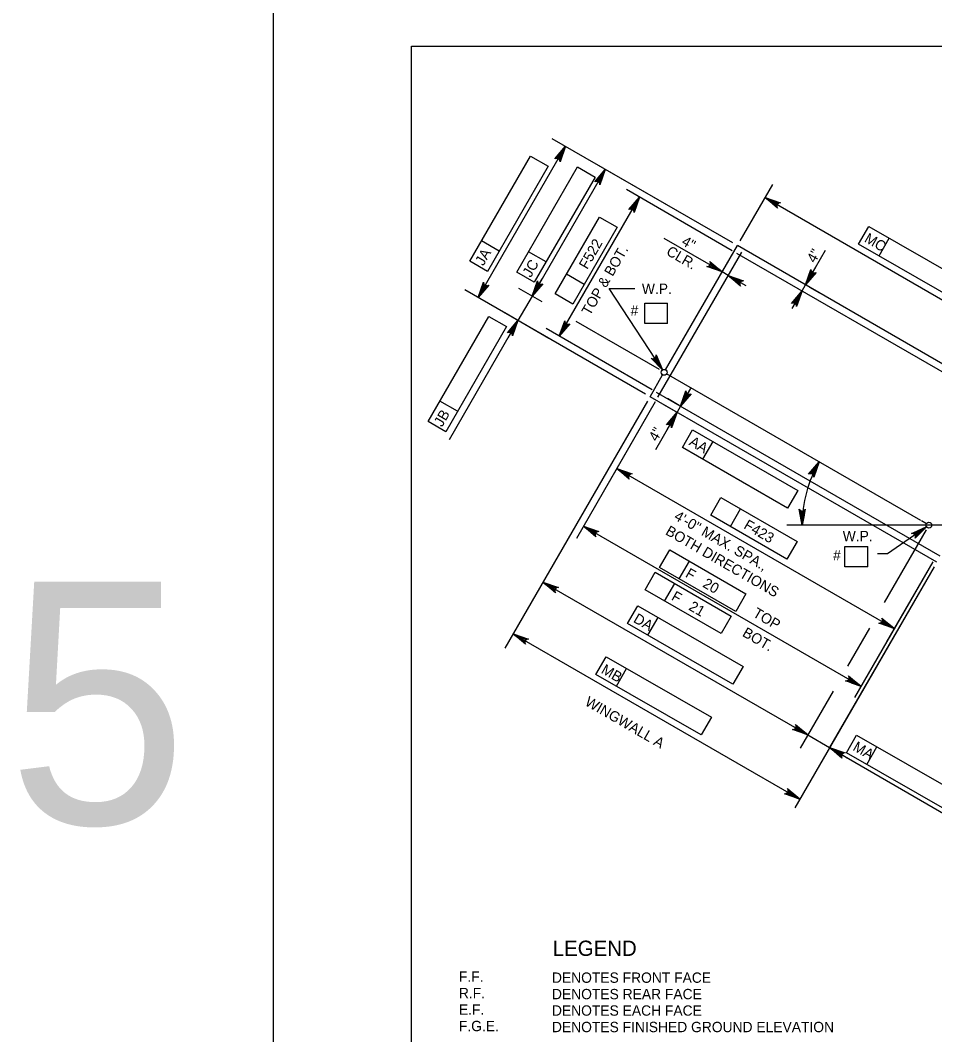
# Model space of a CAD drawing. Extents: x 638340 to 640242, y 295465 to 298435.
# Drawn here: x 638362 to 638627.2, y 295757.7 to 296052 of the extents above; entities that cross this region are included whole.
import ezdxf

# ---------------------------------------------------------------- set-up
doc = ezdxf.new("R2010")
doc.units = 0
for name, color, linetype in [('2', 7, 'Continuous'), ('4', 7, 'Continuous'), ('53', 7, 'Continuous'), ('Level 10', 7, 'Continuous'), ('Level 3', 7, 'Continuous'), ('Level 4', 7, 'Continuous'), ('Level 6', 7, 'Continuous'), ('PLT-BNDY', 7, 'Continuous')]:
    doc.layers.add(name, color=color, linetype=linetype)

msp = doc.modelspace()

# ---------------------------------------------------------------- linework, layer by layer
at = {"layer": '2'}
for p, q in [((638475.46, 295480.46), (638475.46, 296044.46)), ((638475.46, 296044.46), (639261.46, 296044.46))]:
    msp.add_line(p, q, dxfattribs=at)
at = {"layer": 'Level 10'}
for p, q in [((638549.14, 295950.56), (638569.95, 295986.61)), ((638651.96, 295939.26), (638569.95, 295986.61)), ((638544.63, 295942.74), (638548.29, 295949.09)), ((638623.16, 295906.85), (638549.45, 295949.4)), ((638627.76, 295894.74), (638544.63, 295942.74)), ((638624.78, 295905.91), (638623.38, 295906.72)), ((638684.91, 295905.49), (638622.28, 295905.49))]:
    msp.add_line(p, q, dxfattribs=at)
at = {"layer": 'Level 3'}
for points in [[(638531.66, 296008.71), (638530.09, 296004.25), (638530.06, 296004.68), (638529.88, 296005), (638529.64, 296005.2), (638529.34, 296005.31), (638528.98, 296005.31), (638528.58, 296005.12), (638531.66, 296008.71), (638528.98, 296005.31), (638529.34, 296005.31), (638531.66, 296008.71), (638529.64, 296005.2), (638529.88, 296005), (638531.66, 296008.71), (638530.06, 296004.68)], [(638494.77, 295971.52), (638496.34, 295975.98), (638496.36, 295975.77), (638496.38, 295975.55), (638496.47, 295975.39), (638496.56, 295975.23), (638496.68, 295975.13), (638496.8, 295975.03), (638496.95, 295974.98), (638497.1, 295974.92), (638497.28, 295974.92), (638497.46, 295974.93), (638497.66, 295975.02), (638497.85, 295975.11), (638494.77, 295971.52), (638497.66, 295975.02), (638497.46, 295974.93), (638494.77, 295971.52), (638497.28, 295974.92), (638497.1, 295974.92), (638494.77, 295971.52), (638496.95, 295974.98), (638496.8, 295975.03), (638494.77, 295971.52), (638496.68, 295975.13), (638496.56, 295975.23), (638494.77, 295971.52), (638496.47, 295975.39), (638496.38, 295975.55), (638494.77, 295971.52), (638496.36, 295975.77)], [(638615.44, 295875.46), (638610.98, 295877.03), (638611.19, 295877.04), (638611.41, 295877.06), (638611.57, 295877.15), (638611.73, 295877.24), (638611.83, 295877.36), (638611.93, 295877.48), (638611.98, 295877.63), (638612.04, 295877.78), (638612.04, 295877.96), (638612.03, 295878.14), (638611.94, 295878.34), (638611.85, 295878.54), (638615.44, 295875.46), (638611.94, 295878.34), (638612.03, 295878.14), (638615.44, 295875.46), (638612.04, 295877.96), (638612.04, 295877.78), (638615.44, 295875.46), (638611.98, 295877.63), (638611.93, 295877.48), (638615.44, 295875.46), (638611.83, 295877.36), (638611.73, 295877.24), (638615.44, 295875.46), (638611.57, 295877.15), (638611.41, 295877.06), (638615.44, 295875.46), (638611.19, 295877.04)]]:
    msp.add_lwpolyline(points, dxfattribs=at)
at = {"layer": 'Level 4'}
for p, q in [((638494.77, 295971.52), (638520.1, 296015.39)), ((638568.62, 295987.37), (638516.27, 296017.6)), ((638492.34, 295982.03), (638509.96, 296012.54)), ((638509.96, 296012.54), (638515.07, 296009.6)), ((638515.07, 296009.6), (638497.45, 295979.08)), ((638505.95, 295978.9), (638523.57, 296009.41)), ((638523.57, 296009.41), (638528.67, 296006.47)), ((638568.62, 295987.37), (638527.83, 296010.92)), ((638531.66, 296008.71), (638510.43, 295971.94)), ((638528.67, 296006.47), (638511.05, 295975.95)), ((638570.72, 295987.93), (638580.2, 296004.36)), ((638518.32, 295960.29), (638541.6, 296000.61)), ((638568.49, 295985.09), (638537.77, 296002.82)), ((638577.99, 296000.53), (638660, 295953.18)), ((638517.12, 295972.56), (638529.98, 295994.84)), ((638529.98, 295994.84), (638535.09, 295991.9)), ((638535.09, 295991.9), (638522.22, 295969.62)), ((638605.12, 295986.99), (638608.05, 295992.11)), ((638608.05, 295992.11), (638638.61, 295974.56)), ((638565.53, 295978.94), (638548.73, 295988.63)), ((638611.04, 295983.59), (638613.98, 295988.7)), ((638500.86, 295985), (638495.76, 295987.95)), ((638635.67, 295969.44), (638605.12, 295986.99)), ((638514.47, 295981.87), (638509.37, 295984.82)), ((638565.16, 295978.31), (638567.74, 295982.77)), ((638589.73, 295975.19), (638595.55, 295985.27)), ((638497.45, 295979.08), (638492.34, 295982.03)), ((638566.93, 295977.28), (638569.51, 295981.74)), ((638591.2, 295977.74), (638592.67, 295980.3)), ((638511.05, 295975.95), (638505.95, 295978.9)), ((638511.9, 295974.49), (638513.38, 295977.04)), ((638525.51, 295975.31), (638520.41, 295978.26)), ((638567.3, 295977.91), (638565.53, 295978.94)), ((638567.3, 295977.92), (638572.4, 295974.97)), ((638543.3, 295943.5), (638490.95, 295973.73)), ((638513.33, 295970.26), (638506.6, 295974.14)), ((638532.73, 295974.17), (638540.26, 295974.17)), ((638548.2, 295950.5), (638532.73, 295974.17)), ((638588.7, 295973.42), (638589.72, 295975.19)), ((638590.85, 295974.54), (638593.55, 295972.98)), ((638510.43, 295971.93), (638506.33, 295964.85)), ((638522.22, 295969.62), (638517.12, 295972.56)), ((638588.7, 295973.42), (638585.75, 295968.31)), ((638589.82, 295972.77), (638592.53, 295971.21)), ((638543.1, 295969.88), (638549.68, 295969.88)), ((638543.1, 295963.98), (638543.1, 295969.88)), ((638549.68, 295963.98), (638549.68, 295969.88)), ((638480.25, 295935.55), (638497.87, 295966.06)), ((638506.33, 295964.85), (638486.37, 295930.26)), ((638497.87, 295966.06), (638502.97, 295963.11)), ((638515.28, 295959.68), (638502.51, 295967.06)), ((638502.97, 295963.11), (638485.36, 295932.6)), ((638504.86, 295962.29), (638503.39, 295959.74)), ((638545.21, 295944.77), (638514.49, 295962.5)), ((638547.39, 295950.6), (638523.21, 295964.55)), ((638549.68, 295963.98), (638543.1, 295963.98)), ((638553.47, 295939.99), (638556.42, 295945.1)), ((638488.77, 295938.52), (638483.67, 295941.47)), ((638543.86, 295941.41), (638502.52, 295869.81)), ((638553.04, 295940.24), (638549.65, 295942.2)), ((638546.14, 295941.27), (638523.26, 295901.63)), ((638546.14, 295941.27), (638532.76, 295918.09)), ((638552.02, 295938.47), (638548.62, 295940.43)), ((638553.48, 295939.99), (638552.45, 295938.22)), ((638485.36, 295932.6), (638480.25, 295935.55)), ((638552.45, 295938.22), (638546.19, 295927.37)), ((638550.98, 295935.67), (638549.5, 295933.11)), ((638554.03, 295928.06), (638556.99, 295933.16)), ((638556.99, 295933.16), (638587.48, 295915.52)), ((638559.95, 295924.64), (638562.9, 295929.74)), ((638584.53, 295910.42), (638554.03, 295928.06)), ((638534.97, 295921.92), (638615.44, 295875.46)), ((638587.48, 295915.52), (638584.53, 295910.42)), ((638562.24, 295908.36), (638565.19, 295913.47)), ((638565.19, 295913.47), (638587.26, 295900.73)), ((638567.94, 295905.08), (638570.88, 295910.18)), ((638584.31, 295895.62), (638562.24, 295908.36)), ((638525.31, 295905.19), (638605.78, 295858.73)), ((638623.98, 295905.49), (638584.33, 295905.49)), ((638624.75, 295904.16), (638612.54, 295883.01)), ((638624.8, 295905.04), (638613.53, 295897.2)), ((638587.26, 295900.73), (638584.31, 295895.62)), ((638547.42, 295893.22), (638550.37, 295898.33)), ((638550.37, 295898.33), (638572.45, 295885.58)), ((638601.17, 295899.28), (638607.75, 295899.28)), ((638601.17, 295893.39), (638601.17, 295899.28)), ((638607.75, 295893.39), (638607.75, 295899.28)), ((638613.53, 295897.2), (638610.58, 295897.2)), ((638553.12, 295889.93), (638556.07, 295895.04)), ((638626.62, 295894.81), (638603.94, 295855.53)), ((638626.62, 295894.81), (638613.23, 295871.63)), ((638543.17, 295886.76), (638546.12, 295891.86)), ((638546.12, 295891.86), (638568.19, 295879.12)), ((638569.5, 295880.48), (638547.42, 295893.22)), ((638626.99, 295893.41), (638586.61, 295823.48)), ((638626.99, 295893.41), (638596.71, 295840.97)), ((638607.75, 295893.39), (638601.17, 295893.39)), ((638513.58, 295888.96), (638590.38, 295844.62)), ((638548.87, 295883.47), (638551.82, 295888.57)), ((638565.25, 295874.01), (638543.17, 295886.76)), ((638572.45, 295885.58), (638569.5, 295880.48)), ((638538.1, 295876.94), (638541.04, 295882.05)), ((638541.04, 295882.05), (638571.59, 295864.5)), ((638568.66, 295859.39), (638538.1, 295876.94)), ((638544.03, 295873.53), (638546.96, 295878.65)), ((638568.19, 295879.12), (638565.25, 295874.01)), ((638504.94, 295874), (638588.07, 295826.01)), ((638608.25, 295875.58), (638601.88, 295864.55)), ((638528.95, 295862.18), (638531.88, 295867.29)), ((638531.88, 295867.29), (638562.44, 295849.74)), ((638559.5, 295844.63), (638528.95, 295862.18)), ((638534.87, 295858.77), (638537.81, 295863.89)), ((638571.59, 295864.5), (638568.66, 295859.39)), ((638597.69, 295857.28), (638588.17, 295840.8)), ((638562.44, 295849.74), (638559.5, 295844.63)), ((638587.83, 295846.1), (638585.28, 295847.57)), ((638590.38, 295844.62), (638596.71, 295840.97)), ((638601.59, 295839.45), (638604.53, 295844.56)), ((638604.53, 295844.56), (638635.08, 295827.01)), ((638596.72, 295840.98), (638632.23, 295820.38)), ((638599.26, 295839.5), (638601.81, 295838.02)), ((638632.15, 295821.9), (638601.59, 295839.45)), ((638607.52, 295836.05), (638610.45, 295841.16))]:
    msp.add_line(p, q, dxfattribs=at)
for points in [[(638520.1, 296015.39), (638518.53, 296010.92), (638518.49, 296011.36), (638518.32, 296011.67), (638518.07, 296011.87), (638517.78, 296011.98), (638517.42, 296011.98), (638517.02, 296011.79), (638520.1, 296015.39), (638517.42, 296011.98), (638517.78, 296011.98), (638520.1, 296015.39), (638518.07, 296011.87), (638518.32, 296011.67), (638520.1, 296015.39), (638518.49, 296011.36)], [(638541.6, 296000.61), (638540.03, 295996.15), (638540, 295996.58), (638539.82, 295996.9), (638539.57, 295997.1), (638539.28, 295997.21), (638538.91, 295997.2), (638538.52, 295997.02), (638541.6, 296000.61), (638538.91, 295997.2), (638539.28, 295997.21), (638541.6, 296000.61), (638539.57, 295997.1), (638539.82, 295996.9), (638541.6, 296000.61), (638540, 295996.58)], [(638577.99, 296000.53), (638582.45, 295998.96), (638582.02, 295998.92), (638581.7, 295998.74), (638581.5, 295998.5), (638581.39, 295998.2), (638581.4, 295997.84), (638581.58, 295997.44), (638577.99, 296000.53), (638581.4, 295997.84), (638581.39, 295998.2), (638577.99, 296000.53), (638581.5, 295998.5), (638581.7, 295998.74), (638577.99, 296000.53), (638582.02, 295998.92)], [(638565.53, 295978.94), (638561.06, 295980.51), (638561.5, 295980.55), (638561.81, 295980.73), (638562.02, 295980.97), (638562.12, 295981.26), (638562.12, 295981.63), (638561.93, 295982.02), (638565.53, 295978.94), (638562.12, 295981.63), (638562.12, 295981.26), (638565.53, 295978.94), (638562.02, 295980.97), (638561.81, 295980.73), (638565.53, 295978.94), (638561.5, 295980.55)], [(638589.73, 295975.19), (638591.3, 295979.65), (638591.33, 295979.22), (638591.51, 295978.9), (638591.75, 295978.7), (638592.05, 295978.59), (638592.41, 295978.6), (638592.81, 295978.78), (638589.73, 295975.19), (638592.41, 295978.6), (638592.05, 295978.59), (638589.73, 295975.19), (638591.75, 295978.7), (638591.51, 295978.9), (638589.73, 295975.19), (638591.33, 295979.22)], [(638567.3, 295977.91), (638571.76, 295976.34), (638571.33, 295976.31), (638571.01, 295976.13), (638570.81, 295975.88), (638570.7, 295975.59), (638570.7, 295975.23), (638570.89, 295974.83), (638567.3, 295977.91), (638570.7, 295975.23), (638570.7, 295975.59), (638567.3, 295977.91), (638570.81, 295975.88), (638571.01, 295976.13), (638567.3, 295977.91), (638571.33, 295976.31)], [(638510.43, 295971.94), (638512, 295976.4), (638512.03, 295975.97), (638512.21, 295975.65), (638512.45, 295975.45), (638512.75, 295975.34), (638513.11, 295975.34), (638513.51, 295975.53), (638510.43, 295971.94), (638513.11, 295975.34), (638512.75, 295975.34), (638510.43, 295971.94), (638512.45, 295975.45), (638512.21, 295975.65), (638510.43, 295971.94), (638512.03, 295975.97)], [(638588.7, 295973.42), (638587.13, 295968.95), (638587.09, 295969.39), (638586.92, 295969.7), (638586.67, 295969.91), (638586.38, 295970.01), (638586.01, 295970.01), (638585.62, 295969.83), (638588.7, 295973.42), (638586.01, 295970.01), (638586.38, 295970.01), (638588.7, 295973.42), (638586.67, 295969.91), (638586.92, 295969.7), (638588.7, 295973.42), (638587.09, 295969.39)], [(638506.33, 295964.85), (638504.76, 295960.38), (638504.73, 295960.82), (638504.55, 295961.13), (638504.31, 295961.33), (638504.01, 295961.44), (638503.65, 295961.44), (638503.25, 295961.25), (638506.33, 295964.85), (638503.65, 295961.44), (638504.01, 295961.44), (638506.33, 295964.85), (638504.31, 295961.33), (638504.55, 295961.13), (638506.33, 295964.85), (638504.73, 295960.82)], [(638518.32, 295960.29), (638519.89, 295964.75), (638519.93, 295964.32), (638520.1, 295964), (638520.35, 295963.8), (638520.64, 295963.69), (638521.01, 295963.69), (638521.4, 295963.88), (638518.32, 295960.29), (638521.01, 295963.69), (638520.64, 295963.69), (638518.32, 295960.29), (638520.35, 295963.8), (638520.1, 295964), (638518.32, 295960.29), (638519.93, 295964.32)], [(638548.2, 295950.5), (638544.93, 295953.92), (638545.33, 295953.75), (638545.69, 295953.77), (638545.98, 295953.9), (638546.22, 295954.11), (638546.37, 295954.44), (638546.39, 295954.87), (638548.2, 295950.5), (638546.37, 295954.44), (638546.22, 295954.11), (638548.2, 295950.5), (638545.98, 295953.9), (638545.69, 295953.77), (638548.2, 295950.5), (638545.33, 295953.75)], [(638553.47, 295939.99), (638555.05, 295944.46), (638555.08, 295944.02), (638555.26, 295943.71), (638555.5, 295943.5), (638555.8, 295943.39), (638556.16, 295943.4), (638556.56, 295943.58), (638553.47, 295939.99), (638556.16, 295943.4), (638555.8, 295943.39), (638553.47, 295939.99), (638555.5, 295943.5), (638555.26, 295943.71), (638553.47, 295939.99), (638555.08, 295944.02)], [(638552.45, 295938.22), (638550.88, 295933.75), (638550.85, 295934.19), (638550.67, 295934.51), (638550.42, 295934.71), (638550.13, 295934.82), (638549.76, 295934.81), (638549.37, 295934.63), (638552.45, 295938.22), (638549.76, 295934.81), (638550.13, 295934.82), (638552.45, 295938.22), (638550.42, 295934.71), (638550.67, 295934.51), (638552.45, 295938.22), (638550.85, 295934.19)], [(638593.68, 295923.87), (638592.11, 295919.41), (638592.07, 295919.84), (638591.89, 295920.16), (638591.65, 295920.36), (638591.35, 295920.47), (638590.99, 295920.46), (638590.6, 295920.28), (638593.68, 295923.87), (638590.99, 295920.46), (638591.35, 295920.47), (638593.68, 295923.87), (638591.65, 295920.36), (638591.89, 295920.16), (638593.68, 295923.87), (638592.07, 295919.84)], [(638534.97, 295921.92), (638539.43, 295920.35), (638539, 295920.31), (638538.68, 295920.13), (638538.48, 295919.89), (638538.37, 295919.59), (638538.37, 295919.23), (638538.56, 295918.84), (638534.97, 295921.92), (638538.37, 295919.23), (638538.37, 295919.59), (638534.97, 295921.92), (638538.48, 295919.89), (638538.68, 295920.13), (638534.97, 295921.92), (638539, 295920.31)], [(638588.75, 295905.49), (638587.88, 295910.14), (638588.13, 295909.78), (638588.44, 295909.59), (638588.75, 295909.54), (638589.06, 295909.59), (638589.38, 295909.78), (638589.63, 295910.14), (638588.75, 295905.49), (638589.38, 295909.78), (638589.06, 295909.59), (638588.75, 295905.49), (638588.75, 295909.54), (638588.44, 295909.59), (638588.75, 295905.49), (638588.13, 295909.78)], [(638525.31, 295905.19), (638529.77, 295903.62), (638529.34, 295903.58), (638529.02, 295903.4), (638528.82, 295903.16), (638528.71, 295902.86), (638528.71, 295902.5), (638528.9, 295902.1), (638525.31, 295905.19), (638528.71, 295902.5), (638528.71, 295902.86), (638525.31, 295905.19), (638528.82, 295903.16), (638529.02, 295903.4), (638525.31, 295905.19), (638529.34, 295903.58)], [(638624.8, 295905.04), (638621.48, 295901.67), (638621.63, 295902.08), (638621.6, 295902.44), (638621.47, 295902.73), (638621.25, 295902.95), (638620.92, 295903.1), (638620.48, 295903.1), (638624.8, 295905.04), (638620.92, 295903.1), (638621.25, 295902.95), (638624.8, 295905.04), (638621.47, 295902.73), (638621.6, 295902.44), (638624.8, 295905.04), (638621.63, 295902.08)], [(638513.58, 295888.96), (638518.04, 295887.39), (638517.61, 295887.36), (638517.29, 295887.18), (638517.09, 295886.94), (638516.98, 295886.64), (638516.99, 295886.28), (638517.17, 295885.88), (638513.58, 295888.96), (638516.99, 295886.28), (638516.98, 295886.64), (638513.58, 295888.96), (638517.09, 295886.94), (638517.29, 295887.18), (638513.58, 295888.96), (638517.61, 295887.36)], [(638504.94, 295874), (638509.41, 295872.43), (638508.97, 295872.4), (638508.66, 295872.22), (638508.45, 295871.97), (638508.34, 295871.68), (638508.35, 295871.32), (638508.53, 295870.92), (638504.94, 295874), (638508.35, 295871.32), (638508.34, 295871.68), (638504.94, 295874), (638508.45, 295871.97), (638508.66, 295872.22), (638504.94, 295874), (638508.97, 295872.4)], [(638605.78, 295858.73), (638601.32, 295860.29), (638601.75, 295860.33), (638602.07, 295860.51), (638602.27, 295860.75), (638602.38, 295861.05), (638602.37, 295861.41), (638602.19, 295861.81), (638605.78, 295858.73), (638602.37, 295861.41), (638602.38, 295861.05), (638605.78, 295858.73), (638602.27, 295860.75), (638602.07, 295860.51), (638605.78, 295858.73), (638601.75, 295860.33)], [(638590.38, 295844.62), (638585.91, 295846.19), (638586.35, 295846.23), (638586.66, 295846.41), (638586.87, 295846.65), (638586.98, 295846.95), (638586.97, 295847.31), (638586.79, 295847.7), (638590.38, 295844.62), (638586.97, 295847.31), (638586.98, 295846.95), (638590.38, 295844.62), (638586.87, 295846.65), (638586.66, 295846.41), (638590.38, 295844.62), (638586.35, 295846.23)], [(638596.72, 295840.98), (638601.18, 295839.4), (638600.74, 295839.36), (638600.43, 295839.19), (638600.23, 295838.94), (638600.12, 295838.65), (638600.12, 295838.28), (638600.3, 295837.89), (638596.72, 295840.98), (638600.12, 295838.28), (638600.12, 295838.65), (638596.72, 295840.98), (638600.23, 295838.94), (638600.43, 295839.19), (638596.72, 295840.98), (638600.74, 295839.36)], [(638588.07, 295826.01), (638583.61, 295827.58), (638584.04, 295827.61), (638584.36, 295827.79), (638584.56, 295828.03), (638584.67, 295828.33), (638584.67, 295828.69), (638584.48, 295829.09), (638588.07, 295826.01), (638584.67, 295828.69), (638584.67, 295828.33), (638588.07, 295826.01), (638584.56, 295828.03), (638584.36, 295827.79), (638588.07, 295826.01), (638584.04, 295827.61)]]:
    msp.add_lwpolyline(points, dxfattribs=at)
for points in [[(638518.2, 296013.08), (638519.05, 296012.59), (638520.1, 296015.39)], [(638529.76, 296006.41), (638530.61, 296005.91), (638531.66, 296008.71)], [(638539.7, 295998.3), (638540.55, 295997.81), (638541.6, 296000.61)], [(638580.79, 295999.48), (638580.3, 295998.63), (638577.99, 296000.53)], [(638590.77, 295977.99), (638591.62, 295977.5), (638589.72, 295975.19)], [(638511.48, 295974.73), (638512.33, 295974.24), (638510.43, 295971.93)], [(638586.8, 295971.11), (638587.65, 295970.62), (638588.7, 295973.42)], [(638504.44, 295962.54), (638505.29, 295962.05), (638506.33, 295964.85)], [(638519.37, 295963.09), (638520.22, 295962.6), (638518.32, 295960.29)], [(638547, 295953.24), (638546.18, 295952.7), (638548.2, 295950.5)], [(638554.52, 295942.79), (638555.37, 295942.3), (638553.48, 295939.99)], [(638550.55, 295935.91), (638551.4, 295935.42), (638552.45, 295938.22)], [(638591.87, 295921.49), (638592.74, 295921.03), (638593.68, 295923.87)], [(638537.77, 295920.87), (638537.27, 295920.02), (638534.97, 295921.92)], [(638588.38, 295908.45), (638589.36, 295908.41), (638588.75, 295905.49)], [(638528.11, 295904.14), (638527.61, 295903.29), (638525.31, 295905.19)], [(638622.1, 295903.76), (638622.66, 295902.96), (638624.8, 295905.04)], [(638516.38, 295887.92), (638515.89, 295887.07), (638513.58, 295888.97)], [(638507.74, 295872.95), (638507.25, 295872.1), (638504.94, 295874)], [(638603.47, 295860.63), (638602.98, 295859.78), (638605.78, 295858.73)], [(638588.07, 295846.52), (638587.58, 295845.67), (638590.38, 295844.62)], [(638599.51, 295839.92), (638599.02, 295839.07), (638596.71, 295840.97)], [(638585.76, 295827.9), (638585.27, 295827.05), (638588.07, 295826.01)]]:
    msp.add_lwpolyline(points, close=True, dxfattribs=at)
for centre in [(638548.72, 295949.83), (638625.52, 295905.49)]:
    msp.add_circle(centre, 0.849, dxfattribs=at)
msp.add_arc((638625.52, 295905.49), 36.77, 150, 180, dxfattribs=at)
at = {"layer": 'Level 6'}
for p, q in [((638546.91, 295942.6), (638571.21, 295984.7)), ((638652.06, 295936.84), (638569.82, 295984.32)), ((638628.78, 295896.51), (638546.53, 295944))]:
    msp.add_line(p, q, dxfattribs=at)
at = {"layer": 'PLT-BNDY'}
msp.add_lwpolyline([(638435.46, 296059.46), (639276.46, 296059.46), (639276.46, 295465.46), (638435.46, 295465.46)], close=True, dxfattribs=at)

# ---------------------------------------------------------------- texts
at = {"layer": '4'}
msp.add_text('LEGEND', height=4.429, dxfattribs=at).set_placement((638516.41, 295780.52))
at = {"layer": '53'}
msp.add_text('5', height=70.32, dxfattribs=at).set_placement((638358.23, 295818.79))
at = {"layer": 'Level 4'}
for s, height, rotation, p in [('F522', 3, 60, (638526.41, 295979.5)), ('4"', 3, 330, (638553.51, 295986.98)), ('MC', 3, 330.127, (638606.54, 295987.82)), ('TOP & BOT.', 3, 60, (638527.19, 295966.07)), ('CLR.', 3, 330, (638549.09, 295984.08)), ('4"', 3, 60, (638592.47, 295981.32)), ('JA', 3, 60, (638496.3, 295980.54)), ('JC', 3, 60, (638510.04, 295977.15)), ('JB', 3, 60, (638484.34, 295933.8)), ('4"', 3, 60, (638546.62, 295929.55)), ('AA', 3, 329.9509, (638555.7, 295928.89)), ('4\'-0" MAX. SPA.,', 3.0001, 330, (638551.36, 295907.27)), ('F423', 3, 330, (638571.57, 295904.69)), ('BOTH DIRECTIONS', 3.0001, 330, (638548.86, 295902.94)), ('F   20', 3, 330, (638554.64, 295890.61)), ('F   21', 3, 330, (638550.58, 295883.96)), ('DA', 3, 330.127, (638539.56, 295877.49)), ('TOP', 3, 330, (638574.19, 295879.13)), ('BOT.', 3, 330, (638571.16, 295873.44)), ('MB', 3, 330.127, (638530.22, 295862.73)), ('WINGWALL A', 3, 330, (638525.49, 295853.4)), ('MA', 3, 330.127, (638603.21, 295840.32))]:
    msp.add_text(s, height=height, rotation=rotation, dxfattribs=at).set_placement(p)
for s, height, p in [('W.P. ', 3, (638542.26, 295972.58)), ('#', 3, (638538.98, 295966.27)), ('W.P. ', 3, (638600.51, 295900.82)), ('#', 3, (638597.72, 295895.24)), ('F.F.', 3, (638489.19, 295773)), ('DENOTES FRONT FACE', 3.0001, (638516.18, 295772.71)), ('R.F.', 3, (638489.19, 295768.23)), ('DENOTES REAR FACE', 3.0001, (638516.18, 295767.94)), ('E.F.', 3, (638489.19, 295763.46)), ('DENOTES EACH FACE', 3.0001, (638516.18, 295763.17)), ('F.G.E.', 3, (638489.19, 295758.68)), ('DENOTES FINISHED GROUND ELEVATION', 3.0001, (638516.18, 295758.39))]:
    msp.add_text(s, height=height, dxfattribs=at).set_placement(p)

doc.saveas('drawing.dxf')
